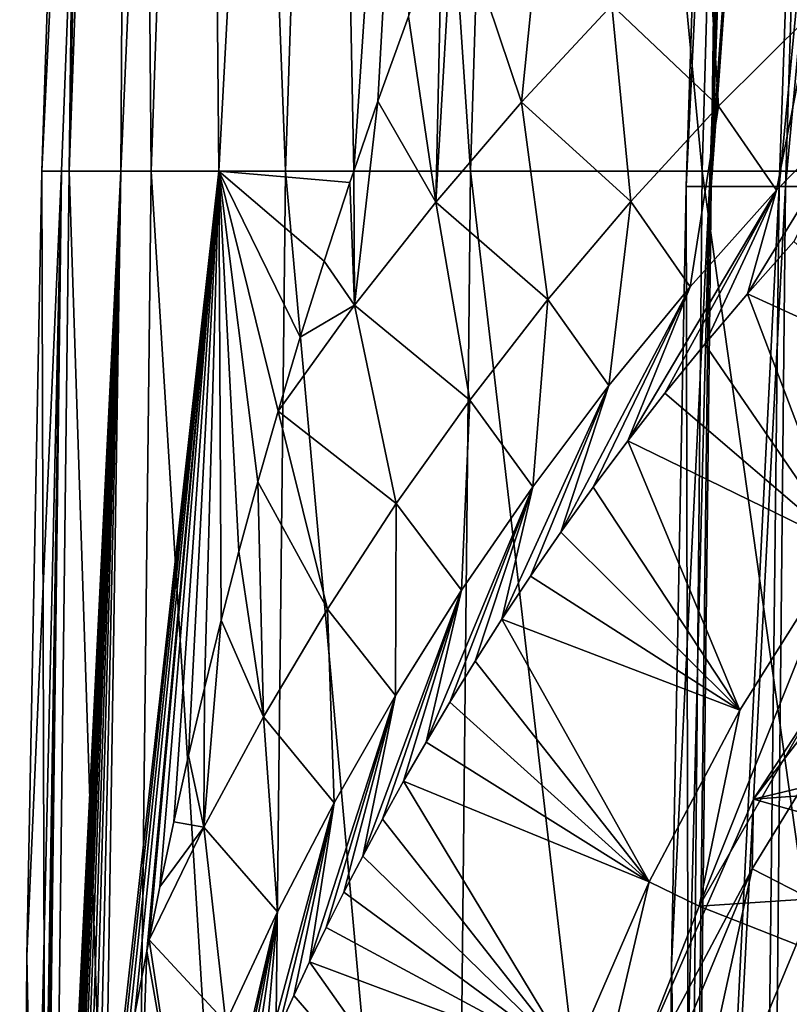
# Model space of a CAD drawing. Header units: metres. Extents: x -62 to 300, y -109 to 109.
# Tile 297 of 656: x -15.19 to -11.25, y 5.14 to 10.18. Entities that reach past the tile are written whole.
import ezdxf

# ---------------------------------------------------------------- set-up
doc = ezdxf.new("R2010")
doc.units = ezdxf.units.M
doc.layers.add('solid_500635', color=7, linetype='CONTINUOUS')

msp = doc.modelspace()

# ---------------------------------------------------------------- linework, layer by layer
at = {"layer": 'solid_500635'}
for points in [[(-15.078089, 9.401768), (-14.856912, 16.146561), (-14.616217, 18.826296, -1.879538)], [(-14.97656, 9.401768, -1.746831), (-15.078089, 9.401768), (-14.616217, 18.826296, -1.879538)], [(-14.67334, 9.401768, -3.470138), (-14.97656, 9.401768, -1.746831), (-14.616217, 18.826296, -1.879538)], [(-14.937651, 9.401768, 2.053133), (-14.736568, 18.826296), (-14.856912, 16.146561)], [(-14.599312, 18.826296, 2.006629), (-14.736568, 18.826296), (-14.937651, 9.401768, 2.053133)], [(-14.599312, 18.826296, 2.006629), (-14.937651, 9.401768, 2.053133), (-14.518952, 9.401768, 4.068019)], [(-14.67334, 9.401768, -3.470138), (-14.616217, 18.826296, -1.879538), (-14.257127, 18.826296, -3.728376)], [(-14.172512, 9.401768, -5.146712), (-14.67334, 9.401768, -3.470138), (-14.257127, 18.826296, -3.728376)], [(-14.190097, 18.826296, 3.975879), (-14.599312, 18.826296, 2.006629), (-14.518952, 9.401768, 4.068019)], [(-14.190097, 18.826296, 3.975879), (-14.518952, 9.401768, 4.068019), (-13.829793, 9.401768, 6.007127)], [(-14.172512, 9.401768, -5.146712), (-14.257127, 18.826296, -3.728376), (-13.665164, 18.826296, -5.516316)], [(-13.516547, 18.826296, 5.871065), (-14.190097, 18.826296, 3.975879), (-13.829793, 9.401768, 6.007127)], [(-13.481194, 9.400908, -6.753279), (-14.172512, 9.401768, -5.146712), (-13.665164, 18.826296, -5.516316)], [(-13.516547, 18.826296, 5.871065), (-13.829793, 9.401768, 6.007127), (-12.883012, 9.401768, 7.834333)], [(-13.481194, 9.400908, -6.753279), (-13.665164, 18.826296, -5.516316), (-12.849998, 18.826296, -7.214154)], [(-12.59121, 18.826296, 7.656885), (-13.516547, 18.826296, 5.871065), (-12.883012, 9.401768, 7.834333)], [(-13.356965, 9.759773, -6.976738), (-13.481194, 9.400908, -6.753279), (-12.849998, 18.826296, -7.214154)], [(-13.200231, 10.191936, -7.24596), (-13.356965, 9.759773, -6.976738), (-12.849998, 18.826296, -7.214154)], [(-12.59121, 18.826296, 7.656885), (-12.883012, 9.401768, 7.834333), (-11.696243, 9.401768, 9.5156)], [(-11.431323, 18.826296, 9.300071), (-12.59121, 18.826296, 7.656885), (-11.696243, 9.401768, 9.5156)], [(-11.431323, 18.826296, 9.300071), (-11.696243, 9.401768, 9.5156), (-10.291596, 9.401768, 11.019609)], [(-10.058492, 18.826296, 10.770015), (-11.431323, 18.826296, 9.300071), (-10.291596, 9.401768, 11.019609)], [(-11.779049, 9.322167), (-11.559745, 16.009855), (-11.323974, 18.666904, 1.628142)], [(-11.659155, 9.322167, 1.676333), (-11.779049, 9.322167), (-11.323974, 18.666904, 1.628142)], [(-11.659155, 9.322167, 1.676333), (-11.323974, 18.666904, 1.628142), (-10.977003, 18.666904, 3.223139)], [(-11.301914, 9.322167, 3.318542), (-11.659155, 9.322167, 1.676333), (-10.977003, 18.666904, 3.223139)], [(-11.651351, 9.322167, -1.729744), (-11.44042, 18.666904), (-11.559745, 16.009855)], [(-11.323974, 18.666904, -1.628142), (-11.44042, 18.666904), (-11.651351, 9.322167, -1.729744)], [(-10.977003, 18.666904, -3.223139), (-11.651351, 9.322167, -1.729744), (-11.271026, 9.322167, -3.421984)], [(-10.977003, 18.666904, -3.223139), (-11.323974, 18.666904, -1.628142), (-11.651351, 9.322167, -1.729744)], [(-11.301914, 9.322167, 3.318542), (-10.977003, 18.666904, 3.223139), (-10.406572, 18.666904, 4.752522)], [(-10.7146, 9.322167, 4.893194), (-11.301914, 9.322167, 3.318542), (-10.406572, 18.666904, 4.752522)], [(-10.406572, 18.666904, -4.752522), (-11.271026, 9.322167, -3.421984), (-10.646319, 9.322167, -5.040027)], [(-10.406572, 18.666904, -4.752522), (-10.977003, 18.666904, -3.223139), (-11.271026, 9.322167, -3.421984)], [(-14.937651, 9.401768, 2.053133), (-14.856912, 16.146561), (-15.078089, 9.401768)], [(-11.651351, 9.322167, -1.729744), (-11.559745, 16.009855), (-11.779049, 9.322167)], [(-12.466953, 11.292371, -8.419827), (-12.622526, 9.754906, -8.491358), (-12.97041, 10.78986, -7.617999)], [(-12.466953, 11.292371, -8.419827), (-12.160089, 10.250697, -9.301142), (-12.622526, 9.754906, -8.491358)], [(-13.06137, 9.242951, -7.668422), (-13.02965, 10.639597, -7.524494), (-12.97041, 10.78986, -7.617999)], [(-13.06137, 9.242951, -7.668422), (-12.97041, 10.78986, -7.617999), (-12.622526, 9.754906, -8.491358)], [(-12.160089, 10.250697, -9.301142), (-11.67412, 10.729511, -10.096279), (-11.613308, 9.733067, -11.070842)], [(-11.67412, 10.729511, -10.096279), (-11.139429, 10.205327, -11.862819), (-11.613308, 9.733067, -11.070842)], [(-13.06137, 9.242951, -7.668422), (-13.200231, 10.191936, -7.24596), (-13.02965, 10.639597, -7.524494)], [(-12.622526, 9.754906, -8.491358), (-12.160089, 10.250697, -9.301142), (-12.062458, 9.245599, -10.263609)], [(-12.160089, 10.250697, -9.301142), (-11.613308, 9.733067, -11.070842), (-12.062458, 9.245599, -10.263609)], [(-13.06137, 9.242951, -7.668422), (-13.356965, 9.759773, -6.976738), (-13.200231, 10.191936, -7.24596)], [(-11.613308, 9.733067, -11.070842), (-11.139429, 10.205327, -11.862819), (-11.316015, 9.303841, -12.909124)], [(-11.139429, 10.205327, -11.862819), (-10.846044, 9.784363, -13.699795), (-11.316015, 9.303841, -12.909124)], [(-10.846044, 9.784363, -13.699795), (-11.226887, 9.04125, -14.804041), (-11.464621, 8.774025, -14.384835)], [(-11.316015, 9.303841, -12.909124), (-10.846044, 9.784363, -13.699795), (-11.464621, 8.774025, -14.384835)], [(-13.476583, 8.715525, -6.833669), (-13.481194, 9.400908, -6.753279), (-13.356965, 9.759773, -6.976738)], [(-13.476583, 8.715525, -6.833669), (-13.356965, 9.759773, -6.976738), (-13.06137, 9.242951, -7.668422)], [(-13.06137, 9.242951, -7.668422), (-12.622526, 9.754906, -8.491358), (-12.487056, 8.743823, -9.442771)], [(-12.622526, 9.754906, -8.491358), (-12.062458, 9.245599, -10.263609), (-12.487056, 8.743823, -9.442771)], [(-12.062458, 9.245599, -10.263609), (-11.613308, 9.733067, -11.070842), (-11.758793, 8.80981, -12.102482)], [(-11.613308, 9.733067, -11.070842), (-11.316015, 9.303841, -12.909124), (-11.758793, 8.80981, -12.102482)], [(-15.191495, -0.028265), (-15.154315, 5.383556), (-14.97656, 9.401768, -1.746831)], [(-15.122972, 0, -1.441266), (-15.191495, -0.028265), (-14.97656, 9.401768, -1.746831)], [(-15.154315, 5.383556), (-15.078089, 9.401768), (-14.97656, 9.401768, -1.746831)], [(-15.05, -0.028265, 2.068575), (-15.078089, 9.401768), (-15.154315, 5.383556)], [(-15.122211, 0.152369, -1.448921), (-15.122972, 0, -1.441266), (-14.97656, 9.401768, -1.746831)], [(-15.120049, 0.308713, -1.470346), (-15.122211, 0.152369, -1.448921), (-14.97656, 9.401768, -1.746831)], [(-15.11638, 0.469634, -1.505992), (-15.120049, 0.308713, -1.470346), (-14.97656, 9.401768, -1.746831)], [(-15.111308, 0.632237, -1.553808), (-15.11638, 0.469634, -1.505992), (-14.97656, 9.401768, -1.746831)], [(-15.104736, 0.795631, -1.613636), (-15.111308, 0.632237, -1.553808), (-14.97656, 9.401768, -1.746831)], [(-15.09701, 0.959903, -1.681053), (-15.104736, 0.795631, -1.613636), (-14.97656, 9.401768, -1.746831)], [(-15.088083, 1.125038, -1.755548), (-15.09701, 0.959903, -1.681053), (-14.97656, 9.401768, -1.746831)], [(-15.078026, 1.291755, -1.83566), (-15.088083, 1.125038, -1.755548), (-14.97656, 9.401768, -1.746831)], [(-14.937651, 9.401768, 2.053133), (-15.078089, 9.401768), (-15.05, -0.028265, 2.068575)], [(-15.078026, 1.291755, -1.83566), (-14.97656, 9.401768, -1.746831), (-14.67334, 9.401768, -3.470138)], [(-15.066751, 1.460334, -1.921313), (-15.078026, 1.291755, -1.83566), (-14.67334, 9.401768, -3.470138)], [(-15.054258, 1.632196, -2.011722), (-15.066751, 1.460334, -1.921313), (-14.67334, 9.401768, -3.470138)], [(-15.040432, 1.807746, -2.107038), (-15.054258, 1.632196, -2.011722), (-14.67334, 9.401768, -3.470138)], [(-14.937651, 9.401768, 2.053133), (-15.05, -0.028265, 2.068575), (-14.628153, -0.028265, 4.098616)], [(-15.02516, 1.988181, -2.207278), (-15.040432, 1.807746, -2.107038), (-14.67334, 9.401768, -3.470138)], [(-15.008315, 2.173943, -2.312543), (-15.02516, 1.988181, -2.207278), (-14.67334, 9.401768, -3.470138)], [(-14.989765, 2.365644, -2.422892), (-15.008315, 2.173943, -2.312543), (-14.67334, 9.401768, -3.470138)], [(-14.969357, 2.563828, -2.538455), (-14.989765, 2.365644, -2.422892), (-14.67334, 9.401768, -3.470138)], [(-14.958335, 2.666152, -2.598613), (-14.969357, 2.563828, -2.538455), (-14.67334, 9.401768, -3.470138)], [(-14.946965, 2.768605, -2.659155), (-14.958335, 2.666152, -2.598613), (-14.67334, 9.401768, -3.470138)], [(-14.922296, 2.981444, -2.785732), (-14.946965, 2.768605, -2.659155), (-14.67334, 9.401768, -3.470138)], [(-14.518952, 9.401768, 4.068019), (-14.937651, 9.401768, 2.053133), (-14.628153, -0.028265, 4.098616)], [(-14.895164, 3.202551, -2.918231), (-14.922296, 2.981444, -2.785732), (-14.67334, 9.401768, -3.470138)], [(-14.865128, 3.433968, -3.0578), (-14.895164, 3.202551, -2.918231), (-14.67334, 9.401768, -3.470138)], [(-14.831926, 3.675975, -3.204549), (-14.865128, 3.433968, -3.0578), (-14.67334, 9.401768, -3.470138)], [(-14.794979, 3.930796, -3.359807), (-14.831926, 3.675975, -3.204549), (-14.67334, 9.401768, -3.470138)], [(-14.753938, 4.198689, -3.523673), (-14.794979, 3.930796, -3.359807), (-14.67334, 9.401768, -3.470138)], [(-14.753938, 4.198689, -3.523673), (-14.67334, 9.401768, -3.470138), (-14.172512, 9.401768, -5.146712)], [(-14.708115, 4.481678, -3.697391), (-14.753938, 4.198689, -3.523673), (-14.172512, 9.401768, -5.146712)], [(-14.657325, 4.778472, -3.88011), (-14.708115, 4.481678, -3.697391), (-14.172512, 9.401768, -5.146712)], [(-14.601226, 5.088646, -4.071555), (-14.657325, 4.778472, -3.88011), (-14.172512, 9.401768, -5.146712)], [(-14.518952, 9.401768, 4.068019), (-14.628153, -0.028265, 4.098616), (-13.93381, -0.028265, 6.052308)], [(-14.540036, 5.40893, -4.269657), (-14.601226, 5.088646, -4.071555), (-14.172512, 9.401768, -5.146712)], [(-14.528718, 5.466321, -4.305195), (-14.540036, 5.40893, -4.269657), (-14.172512, 9.401768, -5.146712)], [(-14.473835, 5.737261, -4.473081), (-14.528718, 5.466321, -4.305195), (-14.172512, 9.401768, -5.146712)], [(-13.829793, 9.401768, 6.007127), (-14.518952, 9.401768, 4.068019), (-13.93381, -0.028265, 6.052308)], [(-14.402757, 6.071598, -4.680544), (-14.473835, 5.737261, -4.473081), (-14.172512, 9.401768, -5.146712)], [(-14.32676, 6.41112, -4.89144), (-14.402757, 6.071598, -4.680544), (-14.172512, 9.401768, -5.146712)], [(-14.245869, 6.754681, -5.105075), (-14.32676, 6.41112, -4.89144), (-14.172512, 9.401768, -5.146712)], [(-14.159948, 7.10211, -5.321231), (-14.245869, 6.754681, -5.105075), (-14.172512, 9.401768, -5.146712)], [(-13.500863, 9.342731, -6.717014), (-14.172512, 9.401768, -5.146712), (-13.481194, 9.400908, -6.753279)], [(-14.068559, 7.454181, -5.540437), (-14.159948, 7.10211, -5.321231), (-14.172512, 9.401768, -5.146712)], [(-13.971319, 7.811467, -5.762936), (-14.068559, 7.454181, -5.540437), (-14.172512, 9.401768, -5.146712)], [(-13.868159, 8.173132, -5.988256), (-13.971319, 7.811467, -5.762936), (-14.172512, 9.401768, -5.146712)], [(-13.7551, 8.551368, -6.223914), (-13.868159, 8.173132, -5.988256), (-14.172512, 9.401768, -5.146712)], [(-13.63324, 8.940157, -6.466163), (-13.7551, 8.551368, -6.223914), (-14.172512, 9.401768, -5.146712)], [(-13.500863, 9.342731, -6.717014), (-13.63324, 8.940157, -6.466163), (-14.172512, 9.401768, -5.146712)], [(-13.829793, 9.401768, 6.007127), (-13.93381, -0.028265, 6.052308), (-12.979908, -0.028265, 7.893257)], [(-12.883012, 9.401768, 7.834333), (-13.829793, 9.401768, 6.007127), (-12.979908, -0.028265, 7.893257)], [(-13.476583, 8.715525, -6.833669), (-13.500863, 9.342731, -6.717014), (-13.481194, 9.400908, -6.753279)], [(-12.883012, 9.401768, 7.834333), (-12.979908, -0.028265, 7.893257), (-11.784214, -0.028265, 9.587169)], [(-11.696243, 9.401768, 9.5156), (-12.883012, 9.401768, 7.834333), (-11.784214, -0.028265, 9.587169)], [(-11.696243, 9.401768, 9.5156), (-11.784214, -0.028265, 9.587169), (-10.369002, -0.028265, 11.10249)], [(-10.291596, 9.401768, 11.019609), (-11.696243, 9.401768, 9.5156), (-10.369002, -0.028265, 11.10249)], [(-13.476583, 8.715525, -6.833669), (-13.63324, 8.940157, -6.466163), (-13.500863, 9.342731, -6.717014)], [(-11.316015, 9.303841, -12.909124), (-11.887552, 8.265361, -13.586993), (-12.077786, 8.021024, -13.2053)], [(-11.758793, 8.80981, -12.102482), (-11.316015, 9.303841, -12.909124), (-12.077786, 8.021024, -13.2053)], [(-11.891495, -0.028025), (-11.85463, 5.337976), (-11.659155, 9.322167, 1.676333)], [(-11.770456, -0.028025, 1.692336), (-11.891495, -0.028025), (-11.659155, 9.322167, 1.676333)], [(-11.316015, 9.303841, -12.909124), (-11.684024, 8.515759, -13.979697), (-11.887552, 8.265361, -13.586993)], [(-11.85463, 5.337976), (-11.779049, 9.322167), (-11.659155, 9.322167, 1.676333)], [(-11.75872, -0.028025, -1.772041), (-11.779049, 9.322167), (-11.85463, 5.337976)], [(-11.75872, -0.028025, -1.772041), (-11.651351, 9.322167, -1.729744), (-11.779049, 9.322167)], [(-11.770456, -0.028025, 1.692336), (-11.659155, 9.322167, 1.676333), (-11.301914, 9.322167, 3.318542)], [(-11.409805, -0.028025, 3.350221), (-11.770456, -0.028025, 1.692336), (-11.301914, 9.322167, 3.318542)], [(-11.75872, -0.028025, -1.772041), (-11.271026, 9.322167, -3.421984), (-11.651351, 9.322167, -1.729744)], [(-11.75872, -0.028025, -1.772041), (-11.363364, -0.028025, -3.504511), (-11.271026, 9.322167, -3.421984)], [(-11.316015, 9.303841, -12.909124), (-11.464621, 8.774025, -14.384835), (-11.684024, 8.515759, -13.979697)], [(-11.409805, -0.028025, 3.350221), (-11.301914, 9.322167, 3.318542), (-10.7146, 9.322167, 4.893194)], [(-10.816884, -0.028025, 4.939905), (-11.409805, -0.028025, 3.350221), (-10.7146, 9.322167, 4.893194)], [(-11.363364, -0.028025, -3.504511), (-10.646319, 9.322167, -5.040027), (-11.271026, 9.322167, -3.421984)], [(-11.363364, -0.028025, -3.504511), (-10.714253, -0.028025, -5.158722), (-10.646319, 9.322167, -5.040027)], [(-13.476583, 8.715525, -6.833669), (-13.06137, 9.242951, -7.668422), (-12.887283, 8.228534, -8.609812)], [(-13.06137, 9.242951, -7.668422), (-12.487056, 8.743823, -9.442771), (-12.887283, 8.228534, -8.609812)], [(-12.487056, 8.743823, -9.442771), (-12.062458, 9.245599, -10.263609), (-12.1749, 8.30329, -11.281705)], [(-12.062458, 9.245599, -10.263609), (-11.758793, 8.80981, -12.102482), (-12.1749, 8.30329, -11.281705)], [(-11.464621, 8.774025, -14.384835), (-11.226887, 9.04125, -14.804041), (-10.38539, 8.282072, -36.392689)], [(-13.476583, 8.715525, -6.833669), (-13.7551, 8.551368, -6.223914), (-13.63324, 8.940157, -6.466163)], [(-11.758793, 8.80981, -12.102482), (-12.25468, 7.784314, -12.835092), (-12.420689, 7.553042, -12.47439)], [(-12.1749, 8.30329, -11.281705), (-11.758793, 8.80981, -12.102482), (-12.420689, 7.553042, -12.47439)], [(-11.758793, 8.80981, -12.102482), (-12.077786, 8.021024, -13.2053), (-12.25468, 7.784314, -12.835092)], [(-11.684024, 8.515759, -13.979697), (-11.464621, 8.774025, -14.384835), (-10.97527, 7.482812, -36.392689)], [(-11.464621, 8.774025, -14.384835), (-10.38539, 8.282072, -36.392689), (-10.97527, 7.482812, -36.392689)], [(-12.887283, 8.228534, -8.609812), (-12.487056, 8.743823, -9.442771), (-12.564831, 7.785183, -10.448426)], [(-12.487056, 8.743823, -9.442771), (-12.1749, 8.30329, -11.281705), (-12.564831, 7.785183, -10.448426)], [(-13.476583, 8.715525, -6.833669), (-13.868159, 8.173132, -5.988256), (-13.7551, 8.551368, -6.223914)], [(-13.476583, 8.715525, -6.833669), (-13.263313, 7.70041, -7.766064), (-13.868159, 8.173132, -5.988256)], [(-13.476583, 8.715525, -6.833669), (-12.887283, 8.228534, -8.609812), (-13.263313, 7.70041, -7.766064)], [(-11.887552, 8.265361, -13.586993), (-11.684024, 8.515759, -13.979697), (-10.97527, 7.482812, -36.392689)], [(-12.1749, 8.30329, -11.281705), (-12.576303, 7.32763, -12.12311), (-12.722308, 7.107936, -11.780936)], [(-12.564831, 7.785183, -10.448426), (-12.1749, 8.30329, -11.281705), (-12.722308, 7.107936, -11.780936)], [(-12.1749, 8.30329, -11.281705), (-12.420689, 7.553042, -12.47439), (-12.576303, 7.32763, -12.12311)], [(-12.077786, 8.021024, -13.2053), (-11.887552, 8.265361, -13.586993), (-10.97527, 7.482812, -36.392689)], [(-13.263313, 7.70041, -7.766064), (-12.887283, 8.228534, -8.609812), (-12.929037, 7.256277, -9.604119)], [(-12.887283, 8.228534, -8.609812), (-12.564831, 7.785183, -10.448426), (-12.929037, 7.256277, -9.604119)], [(-13.615309, 7.159995, -6.912735), (-13.971319, 7.811467, -5.762936), (-13.868159, 8.173132, -5.988256)], [(-13.615309, 7.159995, -6.912735), (-13.868159, 8.173132, -5.988256), (-13.263313, 7.70041, -7.766064)], [(-12.25468, 7.784314, -12.835092), (-12.077786, 8.021024, -13.2053), (-11.503773, 6.641706, -36.392689)], [(-12.077786, 8.021024, -13.2053), (-10.97527, 7.482812, -36.392689), (-11.503773, 6.641706, -36.392689)], [(-10.258884, 7.984456, -38), (-11.433334, 6.186753, -38), (-5.138723, 7.691285, -38)], [(-10.388188, 7.547461, -42.863949), (-11.433334, 6.186753, -38), (-10.258884, 7.984456, -38)], [(-13.943421, 6.60765, -6.05092), (-14.068559, 7.454181, -5.540437), (-13.971319, 7.811467, -5.762936)], [(-13.943421, 6.60765, -6.05092), (-13.971319, 7.811467, -5.762936), (-13.615309, 7.159995, -6.912735)], [(-12.564831, 7.785183, -10.448426), (-12.989208, 6.683472, -11.121538), (-13.111011, 6.478867, -10.804318)], [(-12.929037, 7.256277, -9.604119), (-12.564831, 7.785183, -10.448426), (-13.111011, 6.478867, -10.804318)], [(-12.564831, 7.785183, -10.448426), (-12.859918, 6.892954, -11.44699), (-12.989208, 6.683472, -11.121538)], [(-12.564831, 7.785183, -10.448426), (-12.722308, 7.107936, -11.780936), (-12.859918, 6.892954, -11.44699)], [(-12.420689, 7.553042, -12.47439), (-12.25468, 7.784314, -12.835092), (-11.503773, 6.641706, -36.392689)], [(-13.615309, 7.159995, -6.912735), (-13.263313, 7.70041, -7.766064), (-13.267934, 6.717252, -8.750118)], [(-13.263313, 7.70041, -7.766064), (-12.929037, 7.256277, -9.604119), (-13.267934, 6.717252, -8.750118)], [(-11.433334, 6.186753, -38), (-6.540211, 6.541136, -38), (-5.138723, 7.691285, -38)], [(-12.576303, 7.32763, -12.12311), (-12.420689, 7.553042, -12.47439), (-11.503773, 6.641706, -36.392689)], [(-10.388188, 7.547461, -42.863949), (-11.440976, 5.829468, -42.863949), (-11.433334, 6.186753, -38)], [(-10.388188, 7.547461, -42.863949), (-11.122452, 5.667172, -47.727131), (-11.440976, 5.829468, -42.863949)], [(-10.97527, 7.482812, -36.392689), (-10.740006, 7.324522, -38), (-11.713225, 5.638858, -38)], [(-10.97527, 7.482812, -36.392689), (-11.713225, 5.638858, -38), (-11.503773, 6.641706, -36.392689)], [(-13.943421, 6.60765, -6.05092), (-14.159948, 7.10211, -5.321231), (-14.068559, 7.454181, -5.540437)], [(-12.722308, 7.107936, -11.780936), (-12.576303, 7.32763, -12.12311), (-11.503773, 6.641706, -36.392689)], [(-11.713225, 5.638858, -38), (-10.740006, 7.324522, -38), (-8.091599, 5.875882, -38)], [(-12.929037, 7.256277, -9.604119), (-13.333503, 6.08504, -10.194557), (-13.435317, 5.895166, -9.901317)], [(-13.267934, 6.717252, -8.750118), (-12.929037, 7.256277, -9.604119), (-13.435317, 5.895166, -9.901317)], [(-12.929037, 7.256277, -9.604119), (-13.225616, 6.279424, -10.495417), (-13.333503, 6.08504, -10.194557)], [(-12.929037, 7.256277, -9.604119), (-13.111011, 6.478867, -10.804318), (-13.225616, 6.279424, -10.495417)], [(-13.943421, 6.60765, -6.05092), (-13.615309, 7.159995, -6.912735), (-13.581891, 6.168669, -7.887653)], [(-13.615309, 7.159995, -6.912735), (-13.267934, 6.717252, -8.750118), (-13.581891, 6.168669, -7.887653)], [(-12.859918, 6.892954, -11.44699), (-12.722308, 7.107936, -11.780936), (-11.96794, 5.763456, -36.392689)], [(-12.722308, 7.107936, -11.780936), (-11.503773, 6.641706, -36.392689), (-11.96794, 5.763456, -36.392689)], [(-14.247796, 6.043462, -5.181598), (-14.245869, 6.754681, -5.105075), (-14.159948, 7.10211, -5.321231)], [(-14.247796, 6.043462, -5.181598), (-14.159948, 7.10211, -5.321231), (-13.943421, 6.60765, -6.05092)], [(-12.989208, 6.683472, -11.121538), (-12.859918, 6.892954, -11.44699), (-11.96794, 5.763456, -36.392689)], [(-14.247796, 6.043462, -5.181598), (-14.32676, 6.41112, -4.89144), (-14.245869, 6.754681, -5.105075)], [(-13.267934, 6.717252, -8.750118), (-13.621716, 5.529691, -9.337519), (-13.707003, 5.353872, -9.066869)], [(-13.581891, 6.168669, -7.887653), (-13.267934, 6.717252, -8.750118), (-13.707003, 5.353872, -9.066869)], [(-13.267934, 6.717252, -8.750118), (-13.531174, 5.710277, -9.615862), (-13.621716, 5.529691, -9.337519)], [(-13.267934, 6.717252, -8.750118), (-13.435317, 5.895166, -9.901317), (-13.531174, 5.710277, -9.615862)], [(-13.111011, 6.478867, -10.804318), (-12.989208, 6.683472, -11.121538), (-11.96794, 5.763456, -36.392689)], [(-14.247796, 6.043462, -5.181598), (-13.943421, 6.60765, -6.05092), (-13.871237, 5.610942, -7.017878)], [(-13.943421, 6.60765, -6.05092), (-13.581891, 6.168669, -7.887653), (-13.871237, 5.610942, -7.017878)], [(-11.503773, 6.641706, -36.392689), (-11.713225, 5.638858, -38), (-11.96794, 5.763456, -36.392689)], [(-11.433334, 6.186753, -38), (-7.690844, 5.139116, -38), (-6.540211, 6.541136, -38)], [(-13.225616, 6.279424, -10.495417), (-13.111011, 6.478867, -10.804318), (-11.96794, 5.763456, -36.392689)], [(-14.247796, 6.043462, -5.181598), (-14.402757, 6.071598, -4.680544), (-14.32676, 6.41112, -4.89144)], [(-13.333503, 6.08504, -10.194557), (-13.225616, 6.279424, -10.495417), (-12.36518, 4.852975, -36.392689)], [(-13.225616, 6.279424, -10.495417), (-11.96794, 5.763456, -36.392689), (-12.36518, 4.852975, -36.392689)], [(-13.581891, 6.168669, -7.887653), (-13.864757, 5.012433, -8.542146), (-13.938124, 4.845642, -8.286275)], [(-13.871237, 5.610942, -7.017878), (-13.581891, 6.168669, -7.887653), (-13.938124, 4.845642, -8.286275)], [(-13.581891, 6.168669, -7.887653), (-13.787677, 5.182054, -8.802575), (-13.864757, 5.012433, -8.542146)], [(-13.581891, 6.168669, -7.887653), (-13.707003, 5.353872, -9.066869), (-13.787677, 5.182054, -8.802575)], [(-11.433334, 6.186753, -38), (-12.295788, 4.22041, -38), (-7.690844, 5.139116, -38)], [(-11.440976, 5.829468, -42.863949), (-12.295788, 4.22041, -38), (-11.433334, 6.186753, -38)], [(-14.247796, 6.043462, -5.181598), (-14.473835, 5.737261, -4.473081), (-14.402757, 6.071598, -4.680544)], [(-13.435317, 5.895166, -9.901317), (-13.333503, 6.08504, -10.194557), (-12.36518, 4.852975, -36.392689)], [(-14.247796, 6.043462, -5.181598), (-14.528718, 5.466321, -4.305195), (-14.473835, 5.737261, -4.473081)], [(-14.247796, 6.043462, -5.181598), (-14.136259, 5.04428, -6.141905), (-14.528718, 5.466321, -4.305195)], [(-14.247796, 6.043462, -5.181598), (-13.871237, 5.610942, -7.017878), (-14.136259, 5.04428, -6.141905)], [(-13.531174, 5.710277, -9.615862), (-13.435317, 5.895166, -9.901317), (-12.36518, 4.852975, -36.392689)], [(-11.713225, 5.638858, -38), (-8.091599, 5.875882, -38), (-8.912501, 4.534614, -38)], [(-11.440976, 5.829468, -42.863949), (-12.212049, 3.967935, -42.863949), (-12.295788, 4.22041, -38)], [(-11.440976, 5.829468, -42.863949), (-11.872057, 3.857465, -47.727131), (-12.212049, 3.967935, -42.863949)], [(-11.440976, 5.829468, -42.863949), (-11.122452, 5.667172, -47.727131), (-11.872057, 3.857465, -47.727131)], [(-11.96794, 5.763456, -36.392689), (-11.713225, 5.638858, -38), (-12.422117, 3.830984, -38)], [(-11.96794, 5.763456, -36.392689), (-12.422117, 3.830984, -38), (-12.36518, 4.852975, -36.392689)], [(-13.621716, 5.529691, -9.337519), (-13.531174, 5.710277, -9.615862), (-12.36518, 4.852975, -36.392689)], [(-11.872057, 3.857465, -47.727131), (-11.122452, 5.667172, -47.727131), (-11.118457, 4.32187, -52.566944)], [(-13.871237, 5.610942, -7.017878), (-14.140409, 4.354705, -7.535295), (-14.202423, 4.193663, -7.289732)], [(-14.136259, 5.04428, -6.141905), (-13.871237, 5.610942, -7.017878), (-14.202423, 4.193663, -7.289732)], [(-13.871237, 5.610942, -7.017878), (-14.075811, 4.516872, -7.78304), (-14.140409, 4.354705, -7.535295)], [(-13.871237, 5.610942, -7.017878), (-14.008381, 4.680599, -8.033465), (-14.075811, 4.516872, -7.78304)], [(-13.871237, 5.610942, -7.017878), (-13.938124, 4.845642, -8.286275), (-14.008381, 4.680599, -8.033465)], [(-12.422117, 3.830984, -38), (-11.713225, 5.638858, -38), (-8.912501, 4.534614, -38)], [(-13.707003, 5.353872, -9.066869), (-13.621716, 5.529691, -9.337519), (-12.36518, 4.852975, -36.392689)], [(-14.377213, 4.468548, -5.260851), (-14.540036, 5.40893, -4.269657), (-14.528718, 5.466321, -4.305195)], [(-14.377213, 4.468548, -5.260851), (-14.528718, 5.466321, -4.305195), (-14.136259, 5.04428, -6.141905)], [(-14.594333, 3.882925, -4.375889), (-14.601226, 5.088646, -4.071555), (-14.540036, 5.40893, -4.269657)], [(-14.594333, 3.882925, -4.375889), (-14.540036, 5.40893, -4.269657), (-14.377213, 4.468548, -5.260851)], [(-15.05, -0.028265, 2.068575), (-15.154315, 5.383556), (-15.191495, -0.028265)], [(-13.787677, 5.182054, -8.802575), (-13.707003, 5.353872, -9.066869), (-12.693268, 3.915354, -36.392689)], [(-13.707003, 5.353872, -9.066869), (-12.36518, 4.852975, -36.392689), (-12.693268, 3.915354, -36.392689)], [(-11.75872, -0.028025, -1.772041), (-11.85463, 5.337976), (-11.891495, -0.028025)], [(-13.864757, 5.012433, -8.542146), (-13.787677, 5.182054, -8.802575), (-12.693268, 3.915354, -36.392689)], [(-12.295788, 4.22041, -38), (-8.545911, 3.539389, -38), (-7.690844, 5.139116, -38)]]:
    msp.add_3dface(points, dxfattribs=at)

doc.saveas('drawing.dxf')
